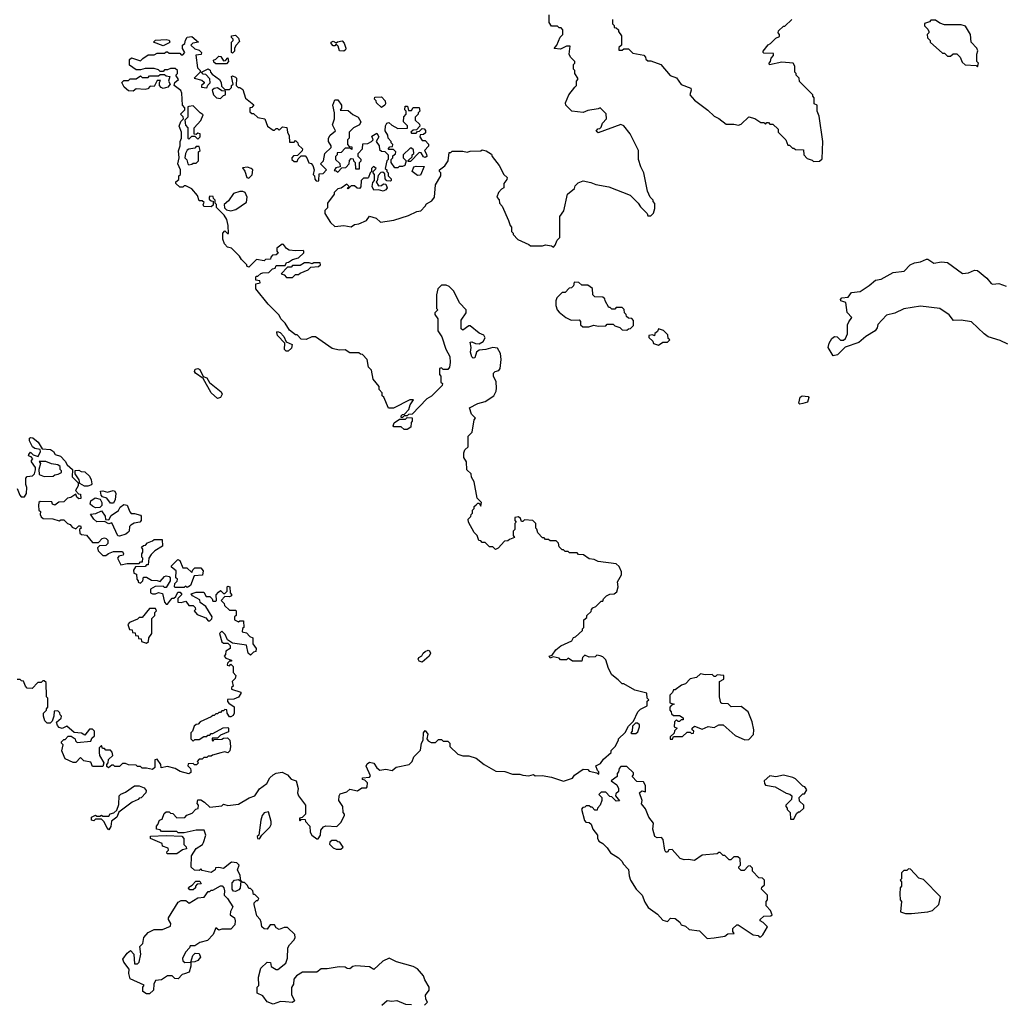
# Model space of a CAD drawing. Extents: x 2220333 to 2384341, y 721037 to 894043.
# Tile 323 of 325: x 2370462 to 2376976, y 862081 to 868623. Entities that reach past the tile are written whole.
import ezdxf

# ---------------------------------------------------------------- set-up
doc = ezdxf.new("R2010")
doc.units = 0

msp = doc.modelspace()

# ---------------------------------------------------------------- linework, layer by layer
at = {"layer": '0CON10XD'}
for points in [[(2373708.3, 867288.3), (2373720, 867255), (2373730, 867245), (2373730, 867215), (2373740, 867205), (2373740, 867195), (2373771.7, 867161.7), (2373845, 867130), (2373855, 867120), (2373935, 867120), (2373955, 867127.5), (2373995, 867120), (2374008.3, 867111.7), (2374020, 867125), (2374031.7, 867158.3), (2374050, 867175), (2374050, 867315), (2374077, 867353), (2374100, 867465), (2374148.3, 867501.7), (2374151.7, 867518.3), (2374171.7, 867538.3), (2374205, 867552.5), (2374255, 867542.5), (2374288.3, 867528.3), (2374375, 867512.5), (2374517, 867457), (2374570, 867405), (2374585, 867380), (2374630, 867335), (2374635, 867320), (2374655, 867320), (2374671.7, 867338.3), (2374681.7, 867368.3), (2374681.7, 867401.7), (2374670, 867415), (2374670, 867425), (2374650, 867445), (2374633, 867483), (2374607.5, 867605), (2374587.5, 867645), (2374572.5, 867695), (2374572.5, 867755), (2374516.7, 867865), (2374475, 867917.5), (2374455, 867926.2), (2374305, 867872.5), (2374291.7, 867881.7), (2374301.7, 867898.3), (2374315, 867900), (2374325, 867910), (2374333.3, 867936.7), (2374360, 867965), (2374358.3, 867998.3), (2374317, 868037), (2374305, 868030), (2374235, 868020), (2374205, 868007.5), (2374130, 868015), (2374090, 868055), (2374088.3, 868071.7), (2374110, 868125), (2374150, 868175), (2374160, 868185), (2374160, 868215), (2374170, 868225), (2374170, 868235), (2374150, 868265), (2374150, 868285), (2374140, 868295), (2374140, 868325), (2374150, 868335), (2374150, 868345), (2374120, 868375), (2374112.5, 868395), (2374118.3, 868448.3), (2374095, 868447.5), (2374055, 868427.5), (2374012.5, 868432.5), (2374030, 868455), (2374051.7, 868508.3), (2374070, 868525), (2374070, 868555), (2374058.3, 868568.3), (2374045, 868570), (2374035, 868580), (2373995, 868580), (2373980, 868605), (2373980, 868655)], [(2374400, 868625), (2374400, 868595), (2374410, 868585), (2374411.7, 868571.7), (2374425, 868570), (2374440, 868555), (2374440, 868545), (2374460, 868515), (2374460, 868455), (2374441.7, 868438.3), (2374441.7, 868421.7), (2374465, 868420), (2374475, 868430), (2374505, 868430), (2374535, 868400), (2374608.3, 868388.3), (2374620, 868375), (2374621.7, 868361.7), (2374635, 868350), (2374655, 868350), (2374720, 868325), (2374783.6, 868253.6), (2374825, 868237.5), (2374855, 868192.5), (2374919.3, 868169.3), (2374922.5, 868155), (2374913.6, 868123.6), (2374945, 868087.5), (2375033, 868023), (2375075, 867982.5), (2375107, 867967), (2375155, 867930), (2375205, 867930), (2375237, 867923), (2375255, 867930), (2375305, 867977.5), (2375345, 867967.5), (2375385, 867940), (2375405, 867940), (2375415, 867930), (2375425, 867940), (2375435, 867940), (2375445, 867930), (2375465, 867930), (2375500, 867895), (2375500, 867875), (2375550, 867825), (2375565, 867790), (2375575, 867790), (2375595, 867770), (2375605, 867770), (2375615, 867760), (2375668.3, 867758.3), (2375670, 867725), (2375691.7, 867701.7), (2375725, 867690), (2375735, 867680)], [(2375735, 867680), (2375775, 867682.5), (2375791.7, 867698.3), (2375796.7, 867815), (2375773, 867983), (2375760, 868015), (2375760, 868055), (2375740, 868065), (2375740, 868105), (2375730, 868115), (2375730, 868125), (2375641.7, 868211.7), (2375640, 868235), (2375620, 868255), (2375620, 868265), (2375610, 868275), (2375610, 868315), (2375600, 868335), (2375525, 868340), (2375443, 868323), (2375440, 868335), (2375450, 868345), (2375453, 868367), (2375470, 868385), (2375468.3, 868398.3), (2375405, 868400), (2375400, 868405), (2375400, 868415), (2375433.6, 868456.4), (2375450, 868465), (2375485, 868500), (2375508.3, 868511.7), (2375510, 868525), (2375500, 868535), (2375501.7, 868548.3), (2375535, 868580), (2375545, 868580), (2375590, 868625)], [(2376825, 868310), (2376830, 868335), (2376820, 868345), (2376820, 868395), (2376827, 868417), (2376820, 868435), (2376783, 868473), (2376777.5, 868525), (2376745, 868580), (2376715, 868590), (2376605, 868590), (2376575, 868600), (2376545, 868620), (2376515, 868620), (2376505, 868610), (2376471.7, 868598.3), (2376471.7, 868581.7), (2376495, 868560), (2376500, 868545), (2376500, 868535), (2376490, 868525), (2376491.7, 868501.7), (2376510, 868485), (2376510, 868475), (2376591.7, 868401.7), (2376605, 868400), (2376625, 868380), (2376645, 868380), (2376663, 868397), (2376687, 868397), (2376710, 868375), (2376721.7, 868341.7), (2376743, 868323), (2376815, 868320), (2376825, 868310)], [(2371875, 868400), (2371870, 868405), (2371870, 868475), (2371880, 868485), (2371880, 868495), (2371870, 868505), (2371870, 868515), (2371895, 868520), (2371915, 868500), (2371921.7, 868478.3), (2371900, 868455), (2371890, 868435), (2371890, 868415), (2371875, 868400)], [(2373266.7, 866516.7), (2373293.8, 866433.8), (2373320, 866385), (2373322.5, 866345), (2373317.5, 866315), (2373305, 866300), (2373275, 866300), (2373265, 866310), (2373250, 866305), (2373250, 866265), (2373260, 866255), (2373260, 866215), (2373270, 866205), (2373268.3, 866191.7), (2373198.3, 866121.7), (2373167, 866103), (2373068.3, 866001.7), (2373045, 866000), (2373035, 865990), (2373015, 865990), (2373005, 865980), (2372995, 865980), (2372995, 865990), (2373005, 866000), (2373018.3, 866001.7), (2373047.5, 866032.5), (2373056.1, 866063.9), (2373078.3, 866098.3), (2373053, 866097), (2372945, 866042.5), (2372911.7, 866041.7), (2372880, 866115), (2372870, 866125), (2372870, 866145), (2372850, 866165), (2372850, 866185), (2372810, 866235), (2372800, 866295), (2372780, 866315), (2372770, 866365), (2372738.3, 866398.3), (2372725, 866400), (2372715, 866410), (2372655, 866410), (2372625, 866430), (2372585, 866427.5), (2372538.3, 866438.3), (2372427, 866517), (2372403, 866517), (2372365, 866497.5), (2372331.2, 866501.2), (2372305, 866530), (2372295, 866530), (2372255, 866560), (2372226.4, 866606.4), (2372197.5, 866635), (2372185, 866660), (2372113.6, 866733.6), (2372030, 866835), (2372031.7, 866868.3), (2372060, 866875), (2372058.3, 866888.3), (2372031.7, 866891.7), (2372030, 866915), (2372035, 866920), (2372045, 866920), (2372063, 866937), (2372078.3, 866941.7), (2372117, 866943), (2372141.7, 866968.3), (2372158.3, 866971.7), (2372165, 866990), (2372225, 866990), (2372235, 867010), (2372248.3, 867011.7), (2372275, 867030), (2372315, 867040), (2372350, 867075), (2372350, 867085), (2372345, 867090), (2372295, 867086.7), (2372253, 867093), (2372233.6, 867103.6), (2372215, 867130), (2372205, 867132.5), (2372170, 867105), (2372170, 867085), (2372178.3, 867071.7), (2372165, 867060), (2372141.7, 867058.3), (2372130, 867045), (2372128.3, 867031.7), (2372095, 867030), (2372085, 867020), (2372035, 867030), (2371985, 866980), (2371970, 866985), (2371970, 866995), (2371935, 867030), (2371923, 867053), (2371870, 867105), (2371841.7, 867111.7), (2371823, 867133), (2371812.5, 867165), (2371812.5, 867205), (2371825, 867220), (2371841.7, 867201.7), (2371848.3, 867201.7), (2371847.5, 867255), (2371837.5, 867295), (2371820, 867325), (2371770, 867375), (2371770, 867395), (2371760, 867405), (2371760, 867425), (2371750, 867435), (2371748.3, 867448.3), (2371725, 867450), (2371720, 867445), (2371721.7, 867431.7), (2371735, 867420), (2371748.3, 867418.3), (2371748.3, 867391.7), (2371735, 867380), (2371685, 867382.5), (2371680, 867395), (2371688.3, 867408.3), (2371675, 867420), (2371655, 867420), (2371642.5, 867455), (2371605, 867500), (2371565, 867520), (2371555, 867520), (2371545, 867510), (2371525, 867510), (2371500, 867535), (2371500, 867545), (2371518.3, 867561.7), (2371520, 867585), (2371530, 867595), (2371530, 867625), (2371512.5, 867665), (2371522.5, 867705), (2371517, 867753), (2371527.5, 867785), (2371527.5, 867815), (2371537.5, 867835), (2371537.5, 867875), (2371522.5, 867915), (2371533, 867947), (2371550, 867965), (2371548.3, 867978.3), (2371530, 867995), (2371560, 868025), (2371558.3, 868038.3), (2371542.5, 868055), (2371540, 868135), (2371533.6, 868153.6), (2371487.5, 868185), (2371493.3, 868206.7), (2371517.5, 868225), (2371500, 868255), (2371510, 868265), (2371510, 868285), (2371495, 868300), (2371465, 868300), (2371445, 868290), (2371425, 868290), (2371415, 868280), (2371395, 868280), (2371385, 868290), (2371355, 868300), (2371295, 868300), (2371265, 868290), (2371235, 868290), (2371191.7, 868321.7), (2371191.7, 868358.3), (2371205, 868370), (2371265, 868350), (2371280, 868365), (2371315, 868390), (2371355, 868390), (2371375, 868400), (2371425, 868400), (2371435, 868410), (2371445, 868410), (2371455, 868400), (2371525, 868400), (2371535, 868390), (2371545, 868390), (2371560, 868405), (2371543, 868433), (2371542.5, 868455), (2371560, 868465), (2371563, 868487), (2371573.6, 868506.4), (2371605, 868512.5), (2371650, 868475), (2371613, 868467), (2371600, 868455), (2371625, 868430), (2371655, 868420), (2371670, 868405), (2371667, 868393), (2371633, 868387), (2371643.6, 868303.6), (2371660, 868285), (2371660, 868275), (2371620, 868235), (2371671.7, 868221.7), (2371688.3, 868208.3), (2371688.3, 868201.7), (2371670, 868185), (2371670, 868175), (2371705, 868170), (2371711.7, 868188.3), (2371727, 868203), (2371725, 868230), (2371698.3, 868258.3), (2371681.7, 868261.7), (2371670, 868275), (2371713, 868297), (2371728.3, 868288.3), (2371730, 868275), (2371741.7, 868261.7), (2371790, 868225), (2371800, 868205), (2371801.7, 868181.7), (2371825, 868160), (2371855, 868160), (2371868.3, 868171.7), (2371870, 868185), (2371880, 868195), (2371870, 868245), (2371875, 868250), (2371895, 868242.5), (2371902.5, 868235), (2371900, 868185), (2371913, 868173), (2371925, 868172.5), (2371945, 868160), (2371961.7, 868101.7), (2372017, 868057), (2372005, 868040), (2371991.7, 868038.3), (2371991.7, 868011.7), (2372005, 868000), (2372015, 868000), (2372045, 867972.5), (2372090, 867965), (2372107.5, 867915), (2372145, 867890), (2372155, 867890), (2372165, 867900), (2372175, 867900), (2372185, 867890), (2372208.3, 867911.7), (2372236.4, 867906.4), (2372240, 867875), (2372251.7, 867851.7), (2372255, 867810), (2372285, 867810), (2372295, 867820), (2372310, 867805), (2372311.7, 867791.7), (2372340, 867765), (2372338.3, 867751.7), (2372308.3, 867721.7), (2372281.7, 867718.3), (2372270, 867705), (2372270, 867695), (2372285, 867680), (2372305, 867680), (2372311.7, 867698.3), (2372331.7, 867718.3), (2372358.3, 867718.3), (2372370, 867705), (2372381.7, 867671.7), (2372398.3, 867668.3), (2372410, 867655), (2372417.5, 867625), (2372412.5, 867595), (2372420, 867585), (2372423, 867563), (2372431.7, 867551.7), (2372445, 867550), (2372450, 867555), (2372451.7, 867598.3), (2372478.3, 867601.7), (2372500, 867625), (2372460, 867665), (2372480, 867685), (2372490, 867735), (2372530, 867775), (2372530, 867785), (2372513, 867813), (2372512.5, 867835), (2372523.6, 867856.4), (2372560, 867885), (2372540, 867925), (2372552.5, 867965), (2372552.5, 868005), (2372542.5, 868055), (2372555, 868090), (2372575, 868090), (2372600, 868055), (2372600, 868035), (2372591.7, 868021.7), (2372645, 868020), (2372675, 867992.5), (2372710, 867975), (2372727.5, 867945), (2372720, 867925), (2372680, 867905), (2372650, 867875), (2372650, 867835), (2372640, 867825), (2372640, 867795), (2372651.7, 867781.7), (2372668.3, 867778.3), (2372668.3, 867761.7), (2372655, 867770), (2372625, 867770), (2372598.3, 867741.7), (2372571.7, 867738.3), (2372570, 867725), (2372560, 867715), (2372560, 867695), (2372588.3, 867668.3), (2372590, 867645), (2372561.7, 867638.3), (2372551.7, 867621.7), (2372565, 867620), (2372575, 867610), (2372601.7, 867638.3), (2372628.3, 867641.7), (2372650, 867665), (2372652.5, 867687.5), (2372665, 867700), (2372678.3, 867698.3), (2372680, 867685), (2372690, 867675), (2372691.7, 867631.7), (2372718.3, 867631.7), (2372720, 867675), (2372730, 867685), (2372730, 867695), (2372710, 867715), (2372710, 867735), (2372740, 867765), (2372741.7, 867798.3), (2372775, 867800), (2372800, 867815), (2372810, 867825), (2372801.7, 867848.3), (2372835, 867870), (2372847.5, 867845), (2372830, 867815), (2372850, 867785), (2372851.7, 867761.7), (2372865, 867750), (2372888.3, 867748.3), (2372910, 867725), (2372910, 867695), (2372900, 867685), (2372890, 867635), (2372900, 867625), (2372900, 867615), (2372910, 867605), (2372910, 867585), (2372930, 867565), (2372930, 867555), (2372925, 867550), (2372901.7, 867551.7), (2372890, 867565), (2372888.3, 867598.3), (2372875, 867610), (2372861.7, 867608.3), (2372842.5, 867587.5), (2372837, 867553), (2372830, 867545), (2372845, 867520), (2372865, 867522.5), (2372878.3, 867531.7), (2372895, 867530), (2372902.5, 867505), (2372895, 867492.5), (2372876.4, 867483.6), (2372845, 867492.5), (2372815, 867490), (2372802.5, 867515), (2372808.3, 867541.7), (2372820, 867555), (2372820, 867595), (2372810, 867605), (2372810, 867615), (2372830, 867635), (2372811.7, 867648.3), (2372800, 867635), (2372800, 867615), (2372790, 867605), (2372780, 867575), (2372775, 867570), (2372745, 867570), (2372730, 867555), (2372727.5, 867512.5), (2372718.3, 867501.7), (2372703, 867503), (2372685, 867520), (2372665, 867520), (2372645, 867500), (2372640, 867505), (2372650, 867515), (2372635, 867530), (2372597, 867503), (2372575, 867500), (2372550, 867475), (2372550, 867465), (2372507.5, 867405), (2372506.4, 867373.6), (2372490, 867355), (2372490, 867335), (2372527.5, 867275), (2372555, 867250), (2372615, 867256.2), (2372665, 867247.5), (2372685, 867262.5), (2372715, 867267.5), (2372765, 867290), (2372785, 867317.5), (2372830, 867305), (2372858.3, 867278.3), (2372948.3, 867291.7), (2373045, 867321.2), (2373101.2, 867348.8), (2373125.9, 867354.1), (2373156.4, 867383.6), (2373165, 867400), (2373199.3, 867420.7), (2373217, 867443), (2373223, 867527), (2373260, 867585), (2373260, 867605), (2373250, 867615), (2373250, 867625), (2373285, 867652.5), (2373307.5, 867685), (2373315, 867740), (2373325, 867740), (2373335, 867750), (2373405, 867750), (2373435, 867742.5), (2373455, 867750), (2373525, 867752.5), (2373535, 867757.5), (2373561.7, 867751.7), (2373595, 867730), (2373600, 867715), (2373647.5, 867655), (2373677.5, 867595), (2373700, 867575), (2373698.3, 867561.7), (2373677.5, 867535), (2373677.5, 867505), (2373661.7, 867498.3), (2373642.5, 867475), (2373632.5, 867445), (2373647, 867427), (2373650, 867405), (2373667.5, 867385), (2373708.3, 867288.3)], [(2371415, 868450), (2371350, 868475), (2371365, 868486.7), (2371435, 868492.5), (2371455, 868487.5), (2371460, 868475), (2371455, 868470), (2371415, 868450)], [(2372615, 868413.3), (2372587, 868417), (2372578.3, 868448.3), (2372565, 868460), (2372555, 868450), (2372545, 868450), (2372530, 868465), (2372530, 868475), (2372545, 868480), (2372565, 868470), (2372573, 868477), (2372605, 868482.5), (2372617, 868467), (2372627.5, 868435), (2372627, 868423), (2372615, 868413.3)], [(2371835, 868330), (2371765, 868330), (2371751.7, 868341.7), (2371750, 868355), (2371765, 868360), (2371785, 868380), (2371798.3, 868378.3), (2371815, 868350), (2371828.3, 868351.7), (2371845, 868370), (2371850, 868345), (2371835, 868330)], [(2371215, 868147.5), (2371185, 868151.2), (2371156.7, 868175), (2371140, 868205), (2371155, 868220), (2371185, 868220), (2371195, 868230), (2371235, 868230), (2371265, 868250), (2371275, 868240), (2371315, 868240), (2371325, 868250), (2371385, 868250), (2371395, 868260), (2371425, 868260), (2371435, 868250), (2371460, 868245), (2371450, 868215), (2371462.5, 868195), (2371445.9, 868174.1), (2371415, 868166.7), (2371401.7, 868171.7), (2371390, 868185), (2371390, 868205), (2371398.3, 868218.3), (2371375, 868220), (2371355, 868180), (2371328.3, 868181.7), (2371312.5, 868165), (2371295, 868158.8), (2371235, 868163.3), (2371215, 868147.5)], [(2371795, 868100), (2371815, 868120), (2371830, 868125), (2371828.3, 868148.3), (2371805, 868150), (2371775, 868170), (2371753, 868167), (2371740, 868155), (2371750, 868125), (2371770, 868105), (2371795, 868100)], [(2372865, 868040), (2372831.7, 868071.7), (2372830, 868085), (2372820, 868095), (2372821.7, 868108.3), (2372865, 868110), (2372890, 868085), (2372892.5, 868065), (2372887.5, 868055), (2372865, 868040)], [(2371645, 867830), (2371660, 867845), (2371660, 867865), (2371645, 867870), (2371635, 867860), (2371621.7, 867861.7), (2371620, 867905), (2371666.1, 867953.9), (2371681.7, 867991.7), (2371660, 868005), (2371615, 868050), (2371585, 868047.5), (2371580, 868045), (2371580, 867975), (2371560, 867955), (2371563, 867923), (2371580, 867905), (2371580, 867835), (2371585, 867830), (2371605, 867850), (2371625, 867850), (2371645, 867830)], [(2372975, 867640), (2372955, 867640), (2372930, 867675), (2372930, 867695), (2372940, 867705), (2372941.7, 867718.3), (2372958.3, 867731.7), (2372960, 867745), (2372945, 867760), (2372915, 867760), (2372910, 867765), (2372921.7, 867778.3), (2372938.3, 867781.7), (2372940, 867795), (2372930, 867805), (2372930, 867815), (2372910, 867835), (2372907, 867857), (2372890, 867885), (2372893, 867917), (2372900, 867935), (2372915, 867940), (2372933, 867923), (2372975, 867900), (2373038.3, 867901.7), (2373038.3, 867918.3), (2373012.5, 867945), (2373013, 867977), (2373030, 867995), (2373030, 868015), (2373020, 868025), (2373021.7, 868048.3), (2373038.3, 868048.3), (2373045, 868020), (2373065, 868020), (2373075, 868040), (2373115, 868040), (2373120, 868015), (2373110, 868005), (2373110, 867995), (2373090, 867975), (2373090, 867955), (2373118.3, 867928.3), (2373120, 867915), (2373098.3, 867891.7), (2373075, 867890), (2373060, 867875), (2373065, 867870), (2373095, 867870), (2373105, 867880), (2373118.3, 867881.7), (2373135, 867900), (2373148.3, 867898.3), (2373157, 867887), (2373158.3, 867871.7), (2373145, 867860), (2373121.7, 867858.3), (2373120, 867845), (2373135, 867820), (2373155, 867820), (2373177, 867797), (2373177, 867783), (2373150, 867755), (2373165, 867730), (2373166.7, 867713.3), (2373155, 867707.5), (2373145, 867712.5), (2373128.3, 867738.3), (2373115, 867740), (2373058.3, 867681.7), (2373041.7, 867681.7), (2373041.7, 867688.3), (2373068.3, 867711.7), (2373070, 867725), (2373080, 867735), (2373078.3, 867758.3), (2373065, 867770), (2373055, 867770), (2373010, 867725), (2373010, 867705), (2373030, 867685), (2373020, 867655), (2373005, 867647.5), (2372983, 867647), (2372975, 867640)], [(2371585, 867660), (2371605, 867662.5), (2371615, 867670), (2371635, 867670), (2371650, 867685), (2371650, 867745), (2371660, 867755), (2371655, 867780), (2371635, 867780), (2371625, 867770), (2371585, 867762.5), (2371573.6, 867756.4), (2371562.5, 867735), (2371560, 867705), (2371571.7, 867691.7), (2371580, 867665), (2371585, 867660)], [(2371985, 867570), (2372007, 867593), (2372010, 867625), (2372000, 867635), (2371975, 867642.5), (2371941.7, 867638.3), (2371957, 867617), (2371970, 867575), (2371985, 867570)], [(2373105, 867587.5), (2373070, 867615), (2373080, 867645), (2373095, 867650), (2373148.3, 867648.3), (2373125, 867590), (2373105, 867587.5)], [(2371865, 867352.5), (2371897, 867363), (2371968.3, 867411.7), (2371973.3, 867445), (2371960, 867475), (2371945, 867482.5), (2371925, 867482.5), (2371881.7, 867468.3), (2371849.5, 867420.5), (2371820, 867395), (2371823, 867373), (2371835, 867360), (2371865, 867352.5)], [(2377025, 866466.2), (2376975, 866491.5), (2376895, 866515.8), (2376868, 866535), (2376785, 866616), (2376715, 866627.1), (2376664.2, 866624.2), (2376635, 866663.3), (2376575, 866703.5), (2376445, 866719.4), (2376335, 866702.5), (2376275, 866672.2), (2376219.1, 866660.9), (2376161.4, 866598.6), (2376157.1, 866575), (2376144, 866555), (2376081.5, 866518.5), (2376035, 866478), (2375945, 866446.7), (2375895, 866396.2), (2375865, 866390), (2375832.5, 866445), (2375840, 866475), (2375856.7, 866505), (2375875, 866518.8), (2375892.5, 866515), (2375915, 866493.3), (2375935, 866493.3), (2375947.5, 866505), (2375960, 866535), (2375960, 866595), (2375970, 866615), (2375990, 866645), (2375958.3, 866678.3), (2375950, 866745), (2375917.5, 866755), (2375913.3, 866765), (2375922.5, 866775), (2375965, 866780), (2375988.3, 866811.7), (2376045, 866817.5), (2376103.6, 866856.4), (2376146.4, 866893.6), (2376185, 866900), (2376265, 866943.8), (2376337.7, 866952.3), (2376377.5, 866995), (2376405, 867007.5), (2376446.4, 867013.6), (2376485, 867032.5), (2376495, 867032.5), (2376535, 867006.2), (2376585, 867013.3), (2376625, 867010), (2376725, 866937.5), (2376765, 866940.8), (2376805, 866959.2), (2376825, 866957.5), (2376886.6, 866906.6), (2376915, 866871.2), (2376925, 866866.7), (2376965, 866870.8), (2377015, 866853.1)], [(2372275, 866910), (2372295, 866930), (2372315, 866930), (2372325, 866940), (2372378.3, 866961.7), (2372395, 866980), (2372447, 866983), (2372460, 866995), (2372458.3, 867008.3), (2372415, 867007.5), (2372405, 867000), (2372385, 867007.5), (2372355, 867007.5), (2372325, 866990), (2372275, 866990), (2372265, 866980), (2372241.7, 866978.3), (2372200, 866935), (2372218.3, 866928.3), (2372235, 866910), (2372275, 866910)], [(2373150, 862075), (2373170, 862095), (2373160, 862115), (2373158.3, 862141.7), (2373182.5, 862175), (2373182.5, 862195), (2373153.3, 862243.3), (2373145, 862270), (2373105, 862317.5), (2373075, 862332.5), (2372965, 862362.5), (2372917, 862387), (2372875, 862366.7), (2372815, 862312.5), (2372785, 862330), (2372695, 862336.7), (2372675, 862332.5), (2372655, 862317.5), (2372638.3, 862318.3), (2372625, 862327.5), (2372585, 862330), (2372505, 862317.5), (2372465, 862317.5), (2372435, 862293.8), (2372340, 862295), (2372300.7, 862269.3), (2372283, 862247), (2372280, 862215), (2372268.3, 862191.7), (2372267.5, 862145), (2372287, 862103), (2372275, 862092.5), (2372228.3, 862098.3), (2372195, 862100), (2372145, 862082.5), (2372105, 862097.5), (2372076.4, 862136.4), (2372040, 862155), (2372040, 862195), (2372050, 862205), (2372048.3, 862261.7), (2372065, 862320), (2372105, 862360), (2372128.3, 862358.3), (2372131.7, 862331.7), (2372165, 862312.5), (2372177, 862313), (2372230, 862355), (2372241.7, 862388.3), (2372242.5, 862455), (2372253.6, 862476.4), (2372285, 862510), (2372292.5, 862525), (2372290, 862545), (2372241.7, 862591.7), (2372218.3, 862591.7), (2372185, 862577.5), (2372165, 862590), (2372155, 862610), (2372125, 862610), (2372105, 862580), (2372085, 862582.5), (2372070, 862595), (2372067, 862627), (2372060, 862645), (2372038.3, 862668.3), (2372020, 862745), (2372020, 862755), (2372035, 862770), (2372045, 862770), (2372050, 862785), (2372025, 862810), (2372015, 862810), (2372010, 862835), (2371995, 862850), (2371985, 862850), (2371975, 862870), (2371955, 862890), (2371945, 862890), (2371935, 862900), (2371930, 862900), (2371927, 862853), (2371918.3, 862841.7), (2371895, 862830), (2371883, 862833), (2371872.5, 862845), (2371873, 862887), (2371890, 862905), (2371915, 862910), (2371930, 862900), (2371927, 862937), (2371910, 862975), (2371920, 863005), (2371905, 863020), (2371870, 863025), (2371815, 862982.5), (2371785, 862990), (2371763, 862987), (2371760, 862975), (2371735, 862957.5), (2371675, 862970), (2371665, 862980), (2371655, 862970), (2371623, 862973), (2371601.7, 862991.7), (2371603, 863067), (2371633.6, 863116.4), (2371676.4, 863143.6), (2371682.5, 863155), (2371697.5, 863205), (2371688.3, 863238.3), (2371635, 863237.5), (2371555, 863220), (2371515, 863220), (2371505, 863230), (2371405, 863230), (2371395, 863240), (2371370, 863245), (2371370, 863265), (2371380, 863275), (2371390, 863305), (2371408.3, 863311.7), (2371421.7, 863348.3), (2371435, 863360), (2371455, 863360), (2371465, 863350), (2371478.3, 863348.3), (2371505, 863320), (2371558.3, 863321.7), (2371571.7, 863338.3), (2371608.3, 863351.7), (2371631.7, 863378.3), (2371648.3, 863381.7), (2371650, 863405), (2371640, 863415), (2371645, 863440), (2371665, 863440), (2371690, 863425), (2371725, 863390), (2371805, 863400), (2371815, 863410), (2371845, 863402.5), (2371915, 863410), (2371986.4, 863453.6), (2372023.9, 863466.1), (2372055, 863512.5), (2372103, 863547), (2372123.8, 863585), (2372145, 863606.2), (2372165, 863617.5), (2372205, 863622.5), (2372240, 863605), (2372265, 863577.5), (2372297.5, 863565), (2372312.5, 863515), (2372307.5, 863485), (2372313.3, 863465), (2372360, 863405), (2372360, 863345), (2372338.3, 863321.7), (2372321.7, 863318.3), (2372320, 863305), (2372325, 863300), (2372335, 863310), (2372358.3, 863308.3), (2372360, 863295), (2372390, 863265), (2372392.5, 863225), (2372402.5, 863205), (2372435, 863180), (2372445, 863180), (2372460, 863205), (2372463, 863237), (2372480.7, 863259.3), (2372495, 863266.7), (2372568.3, 863261.7), (2372595, 863290), (2372620, 863335), (2372620, 863345), (2372610, 863355), (2372607.5, 863395), (2372582.5, 863435), (2372583.3, 863465), (2372590.7, 863479.3), (2372635, 863492.5), (2372655, 863510), (2372705, 863500), (2372735, 863520), (2372765, 863520), (2372770, 863525), (2372771.7, 863551.7), (2372755, 863570), (2372740, 863575), (2372740, 863585), (2372785, 863590), (2372791.7, 863598.3), (2372763.9, 863663.9), (2372770.5, 863679.5), (2372785, 863688.8), (2372813.6, 863683.6), (2372835, 863652.5), (2372855, 863637.5), (2372895, 863642.5), (2372936.4, 863633.6), (2372963.8, 863656.2), (2373050, 863675), (2373070, 863695), (2373080, 863725), (2373125, 863770), (2373130, 863815), (2373141.2, 863835), (2373144, 863885), (2373155, 863900), (2373173.3, 863875), (2373167.5, 863845), (2373175, 863832.5), (2373195, 863820), (2373225, 863820), (2373245, 863840), (2373265, 863840), (2373275, 863830), (2373305, 863830), (2373320, 863815), (2373320, 863795), (2373373, 863743), (2373405, 863732.5), (2373445, 863732.5), (2373495, 863716.7), (2373547.5, 863675), (2373625, 863630), (2373685, 863627.5), (2373735, 863610), (2373785, 863610), (2373805, 863602.5), (2373845, 863600), (2373875, 863607.5), (2373885, 863600), (2373931.7, 863601.7), (2373995, 863590), (2374075, 863563.3), (2374135, 863582.5), (2374147, 863603), (2374205, 863642.5), (2374235, 863640), (2374245, 863630), (2374295, 863620), (2374310, 863610), (2374310, 863625), (2374300, 863635), (2374290, 863665), (2374319.3, 863680.7), (2374340.7, 863709.3), (2374390, 863755), (2374391.7, 863768.3), (2374417, 863793), (2374440, 863835), (2374440, 863845), (2374483, 863887), (2374505, 863930), (2374538.3, 863961.7), (2374567.5, 864025), (2374585, 864042.5), (2374630, 864065), (2374630, 864095), (2374640, 864105), (2374630, 864115), (2374628.3, 864148.3), (2374548.3, 864168.3), (2374475, 864210), (2374465, 864210), (2374437, 864237), (2374395, 864270), (2374373, 864313), (2374355, 864370), (2374335, 864390), (2374317, 864397), (2374295, 864400), (2374285, 864390), (2374245, 864387.5), (2374215, 864400), (2374200, 864385), (2374195, 864360), (2374135, 864360), (2374105, 864380), (2374095, 864370), (2374055, 864370), (2374045, 864380), (2374005, 864390), (2373985, 864380), (2373980, 864395), (2373998.3, 864401.7), (2374023.6, 864436.4), (2374056.4, 864463.6), (2374130, 864495), (2374141.7, 864518.3), (2374155, 864522.5), (2374200, 864565), (2374200, 864575), (2374210, 864585), (2374210, 864635), (2374228.3, 864651.7), (2374230, 864665), (2374258.3, 864691.7), (2374260, 864705), (2374270, 864715), (2374290, 864725), (2374325, 864760), (2374335, 864760), (2374340, 864775), (2374360, 864795), (2374383, 864807), (2374411.7, 864808.3), (2374428.3, 864821.7), (2374437.5, 864855), (2374433, 864887), (2374460, 864935), (2374460, 864955), (2374445, 864990), (2374425, 865007.5), (2374305, 865022.5), (2374277, 865037), (2374245, 865040), (2374206.7, 865066.7), (2374175, 865070), (2374165, 865080), (2374115, 865080), (2374105, 865090), (2374085, 865090), (2374075, 865100), (2374065, 865100), (2374045, 865120), (2374040, 865145), (2374025, 865160), (2373985, 865160), (2373975, 865170), (2373955, 865170), (2373945, 865180), (2373935, 865180), (2373903, 865213), (2373897.5, 865237.5), (2373890, 865245), (2373890, 865275), (2373870, 865295), (2373815, 865300), (2373805, 865290), (2373795, 865290), (2373788.3, 865308.3), (2373775, 865320), (2373750, 865315), (2373750, 865295), (2373760, 865285), (2373750, 865275), (2373750, 865235), (2373740, 865225), (2373740, 865195), (2373748.3, 865181.7), (2373715, 865170), (2373705, 865160), (2373681.7, 865158.3), (2373639.3, 865110.7), (2373623, 865103), (2373605, 865120), (2373581.7, 865121.7), (2373555, 865150), (2373535, 865150), (2373525, 865160), (2373511.7, 865161.7), (2373500, 865195), (2373480, 865215), (2373442.5, 865285), (2373440, 865305), (2373458.3, 865321.7), (2373460, 865335), (2373470, 865345), (2373470, 865365), (2373480, 865375), (2373481.7, 865388.3), (2373495, 865400), (2373505, 865410), (2373515, 865410), (2373525, 865390), (2373530, 865415), (2373500, 865445), (2373481.7, 865551.7), (2373463, 865583), (2373460, 865605), (2373433, 865633), (2373430, 865685), (2373412.5, 865715), (2373412.5, 865745), (2373420, 865765), (2373440, 865785), (2373440, 865855), (2373467, 865883), (2373480, 865965), (2373490, 865975), (2373463, 866003), (2373450, 866045), (2373505, 866072.5), (2373553.6, 866086.4), (2373612.5, 866125), (2373627.5, 866155), (2373630, 866175), (2373626.4, 866216.4), (2373610, 866255), (2373610, 866275), (2373620, 866285), (2373645, 866293.3), (2373653.3, 866305), (2373661.2, 866365), (2373656.2, 866405), (2373635, 866440), (2373605, 866445.8), (2373558.7, 866431.3), (2373513.4, 866426.6), (2373496.9, 866413.1), (2373485, 866377.5), (2373475, 866373.3), (2373465, 866382.5), (2373456.2, 866415), (2373462, 866445), (2373455, 866480), (2373465, 866482.5), (2373490.8, 866470.8), (2373515, 866470), (2373540, 866485), (2373555, 866510), (2373546.1, 866526.1), (2373515, 866540), (2373455, 866590), (2373445, 866590), (2373405, 866560), (2373395, 866570), (2373393.6, 866626.4), (2373427.5, 866675), (2373427.5, 866695), (2373383, 866743), (2373345, 866820), (2373315, 866850), (2373295, 866860), (2373265, 866860), (2373240, 866835), (2373230, 866795), (2373230, 866705), (2373240, 866695), (2373220, 866675), (2373220, 866665), (2373240, 866635), (2373240, 866555), (2373266.7, 866516.7)], [(2374495, 866560), (2374505, 866570), (2374518.3, 866571.7), (2374538.3, 866591.7), (2374540, 866625), (2374528.3, 866638.3), (2374505, 866640), (2374491.7, 866651.7), (2374490, 866665), (2374480, 866675), (2374478.3, 866698.3), (2374465, 866710), (2374425, 866710), (2374415, 866700), (2374395, 866700), (2374385, 866710), (2374375, 866710), (2374350, 866755), (2374348.3, 866768.3), (2374335, 866780), (2374281.7, 866781.7), (2374270, 866795), (2374267, 866837), (2374235, 866860), (2374195, 866860), (2374177, 866877), (2374145, 866880), (2374140, 866855), (2374128.3, 866841.7), (2374111.7, 866838.3), (2374085, 866810), (2374065, 866810), (2374030, 866775), (2374022.5, 866755), (2374022.5, 866725), (2374032.5, 866695), (2374045, 866680), (2374090, 866645), (2374125, 866626.7), (2374178.3, 866628.3), (2374187, 866617), (2374187.5, 866595), (2374203, 866583), (2374243, 866583), (2374275, 866592.5), (2374305, 866587.5), (2374355, 866590), (2374365, 866600), (2374405, 866600), (2374415, 866590), (2374448.3, 866578.3), (2374463, 866563), (2374495, 866560)], [(2374705, 866460), (2374735, 866480), (2374765, 866480), (2374780, 866495), (2374770, 866505), (2374768.3, 866528.3), (2374738.3, 866558.3), (2374705, 866570), (2374698.3, 866551.7), (2374681.7, 866538.3), (2374678.3, 866521.7), (2374665, 866530), (2374640, 866525), (2374641.7, 866511.7), (2374668.3, 866488.3), (2374671.7, 866471.7), (2374705, 866460)], [(2372245, 866420), (2372231.4, 866421.4), (2372221.7, 866431.7), (2372222.5, 866475), (2372174.3, 866524.3), (2372170, 866545), (2372175, 866552.5), (2372192.5, 866545), (2372217.7, 866517.7), (2372233, 866483), (2372272.5, 866465), (2372268.3, 866441.7), (2372245, 866420)], [(2371775, 866106.7), (2371734.1, 866144.1), (2371680, 866240), (2371630, 866275), (2371624, 866285), (2371628.3, 866301.7), (2371645, 866305.8), (2371657.9, 866297.9), (2371681.7, 866251.7), (2371705, 866242.5), (2371723.3, 866213.3), (2371799.5, 866149.5), (2371806.7, 866135), (2371795, 866113.3), (2371775, 866106.7)], [(2375645, 866067.5), (2375637.5, 866075), (2375646, 866115), (2375660, 866125), (2375699.7, 866119.7), (2375703.6, 866113.6), (2375695, 866082.5), (2375665, 866072.5), (2375645, 866067.5)], [(2373035, 865900), (2373015, 865900), (2372995, 865917.5), (2372947.5, 865917.5), (2372942.5, 865925), (2372950, 865945), (2372985, 865970), (2373025, 865970), (2373035, 865980), (2373068.3, 865978.3), (2373070, 865955), (2373063, 865947), (2373060, 865915), (2373035, 865900)], [(2370445, 865507.5), (2370463, 865463), (2370473, 865453), (2370495, 865452.5), (2370507.5, 865475), (2370510, 865515), (2370502.5, 865535), (2370503, 865577), (2370512.5, 865587.5), (2370548.3, 865591.7), (2370560, 865605), (2370567.5, 865632.5), (2370567, 865647), (2370540, 865685), (2370540, 865695), (2370550, 865705), (2370538.3, 865718.3), (2370520, 865725), (2370522.5, 865735), (2370535, 865750), (2370551.7, 865731.7), (2370585, 865720), (2370600, 865755), (2370598.3, 865768.3), (2370563, 865773), (2370547.5, 865785), (2370527.5, 865825), (2370528.3, 865841.7), (2370535, 865847.5), (2370550, 865845), (2370585.9, 865815.9), (2370612.5, 865772.5), (2370667.3, 865767.3), (2370686.7, 865755), (2370697.5, 865735), (2370733, 865723), (2370765, 865690), (2370777.5, 865665), (2370812.5, 865635), (2370810, 865585), (2370850, 865545), (2370850, 865525), (2370832.5, 865495), (2370851.7, 865471.7), (2370865, 865470), (2370868.3, 865441.7), (2370855, 865440), (2370841.7, 865451.7), (2370835, 865470), (2370801.7, 865448.3), (2370780, 865445), (2370755, 865420), (2370722.5, 865417.5), (2370695, 865397.5), (2370680, 865405), (2370675, 865420), (2370598.3, 865421.7), (2370590, 865415), (2370587.5, 865395), (2370590, 865365), (2370600, 865355), (2370597.5, 865335), (2370605, 865320), (2370618.3, 865308.3), (2370683, 865307), (2370725, 865292.5), (2370735, 865300), (2370755, 865300), (2370780, 865275), (2370798.3, 865268.3), (2370810.7, 865250.7), (2370835, 865240), (2370855, 865260), (2370865, 865260), (2370870, 865245), (2370860, 865235), (2370861.7, 865211.7), (2370873, 865203), (2370905, 865197.5), (2370945, 865150), (2370985, 865150), (2371010, 865175), (2371025, 865180), (2371036.1, 865176.1), (2371047.5, 865165), (2371048.3, 865141.7), (2371035, 865130), (2370991.7, 865128.3), (2370980, 865115), (2370983, 865093), (2371015, 865062.5), (2371035, 865062.5), (2371053, 865077), (2371085, 865090), (2371145, 865090), (2371152.5, 865075), (2371150, 865065), (2371121.7, 865058.3), (2371112.5, 865045), (2371135, 865000), (2371175, 865010), (2371255, 865010), (2371265, 865020), (2371278.3, 865021.7), (2371280, 865045), (2371273, 865053), (2371272.5, 865075), (2371280, 865085), (2371280, 865105), (2371271.7, 865118.3), (2371285, 865130), (2371298.3, 865131.7), (2371311.7, 865148.3), (2371345, 865160), (2371355, 865170), (2371408.3, 865168.3), (2371410, 865125), (2371360, 865095), (2371335, 865070), (2371320, 865045), (2371315, 865000), (2371305, 865000), (2371295, 864990), (2371231.7, 864988.3), (2371217.5, 864965), (2371220, 864945), (2371238.3, 864938.3), (2371240, 864905), (2371250, 864895), (2371250, 864885), (2371265, 864880), (2371280, 864895), (2371285, 864920), (2371305, 864920), (2371338.3, 864898.3), (2371375, 864897.5), (2371395, 864890), (2371425, 864922.5), (2371435, 864927.5), (2371455, 864922.5), (2371462.5, 864915), (2371462.5, 864895), (2371435, 864850), (2371425, 864850), (2371415, 864860), (2371363, 864857), (2371331.7, 864838.3), (2371330, 864815), (2371345, 864807.5), (2371365, 864807.5), (2371385, 864817.5), (2371410, 864810), (2371423, 864753), (2371435, 864740), (2371445, 864740), (2371463.3, 864766.7), (2371475, 864780), (2371485, 864780), (2371498.3, 864791.7), (2371511.7, 864818.3), (2371528.3, 864818.3), (2371540, 864805), (2371511.7, 864778.3), (2371513.6, 864753.6), (2371535, 864750), (2371565, 864760), (2371585, 864730), (2371615, 864730), (2371628.3, 864718.3), (2371630, 864705), (2371620, 864695), (2371641.7, 864671.7), (2371698.3, 864648.3), (2371715, 864630), (2371725, 864630), (2371738.3, 864641.7), (2371740, 864655), (2371697.5, 864725), (2371661.7, 864751.7), (2371658.3, 864768.3), (2371610, 864795), (2371601.7, 864808.3), (2371635, 864820), (2371685, 864820), (2371701.7, 864791.7), (2371725, 864790), (2371740, 864775), (2371745, 864760), (2371765, 864760), (2371770, 864765), (2371768.3, 864801.7), (2371781.7, 864818.3), (2371795, 864830), (2371815, 864810), (2371825, 864810), (2371840, 864825), (2371840, 864855), (2371845, 864860), (2371857.5, 864855), (2371860, 864815), (2371870, 864805), (2371870, 864795), (2371855, 864787.5), (2371825, 864790), (2371800, 864765), (2371820, 864745), (2371821.7, 864731.7), (2371855, 864700), (2371895, 864700), (2371900, 864695), (2371900, 864665), (2371890, 864655), (2371890, 864635), (2371915, 864622.5), (2371925, 864630), (2371948.3, 864628.3), (2371950, 864585), (2371943, 864577), (2371940, 864555), (2371968.3, 864548.3), (2371990, 864525), (2372010, 864515), (2372010, 864475), (2372032.5, 864445), (2372030, 864425), (2372015, 864420), (2371995, 864400), (2371980, 864415), (2371968.3, 864468.3), (2371875, 864480), (2371841.7, 864501.7), (2371827, 864537), (2371805, 864560), (2371790, 864545), (2371805, 864490), (2371815, 864480), (2371845, 864480), (2371860, 864465), (2371860, 864445), (2371831.7, 864428.3), (2371830, 864405), (2371820, 864395), (2371831.7, 864381.7), (2371868.3, 864368.3), (2371868.3, 864361.7), (2371855, 864360), (2371841.7, 864348.3), (2371840, 864335), (2371855, 864330), (2371865, 864340), (2371880, 864325), (2371880, 864285), (2371897.5, 864265), (2371892.5, 864245), (2371872.5, 864225), (2371880, 864195), (2371870, 864185), (2371870, 864175), (2371930, 864155), (2371930, 864145), (2371915, 864122.5), (2371885, 864107.5), (2371843, 864107), (2371843, 864093), (2371851.7, 864081.7), (2371887, 864057), (2371887.5, 864015), (2371879.3, 864000.7), (2371865, 863990), (2371855, 863990), (2371840, 864015), (2371838.3, 864038.3), (2371825, 864040), (2371815, 864030), (2371805, 864030), (2371795, 864020), (2371785, 864020), (2371775, 864010), (2371765, 864010), (2371755, 864000), (2371745, 864000), (2371735, 863990), (2371661.7, 863958.3), (2371648.3, 863941.7), (2371635, 863940), (2371621.7, 863928.3), (2371610, 863895), (2371600, 863885), (2371600, 863845), (2371615, 863830), (2371625, 863840), (2371655, 863840), (2371685, 863860), (2371705, 863860), (2371711.7, 863868.3), (2371725, 863870), (2371735, 863880), (2371745, 863880), (2371813, 863917), (2371845, 863920), (2371850, 863915), (2371848.3, 863891.7), (2371795, 863870), (2371775, 863850), (2371741.7, 863848.3), (2371740, 863835), (2371745, 863830), (2371755, 863840), (2371805, 863842.5), (2371815, 863850), (2371841.7, 863851.7), (2371857, 863837), (2371862.5, 863795), (2371857.5, 863765), (2371845, 863752.5), (2371825, 863757.5), (2371798.3, 863751.7), (2371743, 863737), (2371735, 863730), (2371715, 863730), (2371705, 863720), (2371685, 863720), (2371675, 863710), (2371655, 863710), (2371640, 863695), (2371650, 863685), (2371637, 863673), (2371622.5, 863672.5), (2371615, 863680), (2371581.7, 863678.3), (2371580, 863665), (2371597, 863647), (2371600, 863635), (2371598.3, 863621.7), (2371586.7, 863613.3), (2371528.3, 863628.3), (2371495, 863646.7), (2371445, 863660), (2371402.5, 863652.5), (2371400, 863675), (2371375, 863710), (2371360, 863705), (2371360, 863655), (2371345, 863640), (2371305, 863650), (2371275, 863650), (2371265, 863660), (2371245, 863660), (2371235, 863670), (2371185, 863672.5), (2371165, 863680), (2371145, 863680), (2371125, 863660), (2371095, 863660), (2371085, 863670), (2371075, 863670), (2371053, 863653), (2371041.7, 863661.7), (2371040, 863675), (2371050, 863685), (2371051.7, 863708.3), (2371080, 863735), (2371077, 863757), (2371065, 863770), (2371035, 863770), (2371025, 863780), (2371011.7, 863781.7), (2371005, 863800), (2370990, 863785), (2370990, 863755), (2370993, 863733), (2371020, 863685), (2371015, 863660), (2370945, 863660), (2370935, 863690), (2370888.3, 863698.3), (2370865, 863720), (2370835, 863687.5), (2370818.3, 863688.3), (2370765, 863712.5), (2370756.7, 863726.7)], [(2370625, 865587.5), (2370685, 865590), (2370695, 865600), (2370717, 865603), (2370740, 865615), (2370740, 865625), (2370730, 865635), (2370730, 865655), (2370716.4, 865666.4), (2370673, 865673), (2370635, 865687.5), (2370591.7, 865688.3), (2370600, 865675), (2370590, 865635), (2370591.7, 865601.7), (2370625, 865587.5)], [(2370893, 865523), (2370861.7, 865541.7), (2370856.7, 865566.7), (2370830, 865605), (2370831.7, 865628.3), (2370855, 865630), (2370870.7, 865620.7), (2370895, 865620), (2370925, 865591.2), (2370938, 865565), (2370941.7, 865538.3), (2370938.3, 865531.7), (2370915, 865523.3), (2370893, 865523)], [(2370965, 865380), (2370945, 865390), (2370930, 865405), (2370933.9, 865426.1), (2370963.9, 865446.1), (2370996.7, 865436.7), (2371007.5, 865415), (2371007.5, 865395), (2370995, 865382.5), (2370965, 865380)], [(2371085, 865410), (2371065, 865410), (2371040, 865445), (2371013.3, 865453.3), (2371003.8, 865463.8), (2371000, 865490), (2371015, 865493.3), (2371045, 865483.3), (2371084.1, 865495.9), (2371095, 865490), (2371100, 865475), (2371096.7, 865435), (2371085, 865410)], [(2371125, 865192.5), (2371113.3, 865193.3), (2371075, 865280), (2371055, 865272.5), (2371025, 865290), (2370975, 865287.5), (2370953.6, 865303.6), (2370931.7, 865338.3), (2370967, 865343), (2371005, 865360), (2371030, 865325), (2371031.7, 865301.7), (2371055, 865300), (2371070.7, 865329.3), (2371118.3, 865361.7), (2371130, 865385), (2371155, 865402.5), (2371176.4, 865396.4), (2371193, 865353), (2371203, 865343), (2371225, 865342.5), (2371265, 865330), (2371270, 865325), (2371270, 865295), (2371260, 865285), (2371223, 865277), (2371200, 865265), (2371192.5, 865255), (2371190, 865225), (2371180, 865215), (2371166.2, 865203.8), (2371125, 865192.5)], [(2371575, 864850), (2371565, 864860), (2371555, 864850), (2371495, 864850), (2371490, 864855), (2371493, 864877), (2371508.3, 864891.7), (2371510, 864905), (2371500, 864915), (2371501.7, 864961.7), (2371470, 864985), (2371470, 864995), (2371513, 865037), (2371525, 865030), (2371545, 864980), (2371571.7, 864981.7), (2371605, 864950), (2371611.7, 864968.3), (2371625, 864980), (2371665, 864980), (2371681.7, 864961.7), (2371677, 864933), (2371621.7, 864928.3), (2371597, 864863), (2371575, 864850)], [(2371305, 864480), (2371318.3, 864491.7), (2371320, 864515), (2371340, 864545), (2371340, 864645), (2371360, 864665), (2371360, 864685), (2371370, 864695), (2371365, 864710), (2371325, 864710), (2371275, 864650), (2371255, 864650), (2371245, 864640), (2371191.7, 864618.3), (2371180, 864605), (2371191.7, 864571.7), (2371208.3, 864568.3), (2371211.7, 864551.7), (2371228.3, 864548.3), (2371231.7, 864531.7), (2371248.3, 864528.3), (2371251.7, 864511.7), (2371268.3, 864508.3), (2371271.7, 864491.7), (2371305, 864480)], [(2373135, 864353.8), (2373115, 864360), (2373108.8, 864375), (2373113.8, 864385), (2373133.3, 864396.7), (2373141.2, 864415), (2373155, 864426), (2373175, 864434), (2373185, 864428.8), (2373190, 864415), (2373182, 864395), (2373135, 864353.8)], [(2375278.3, 863838.3), (2375305, 863840), (2375336.7, 863873.3), (2375337.5, 863905), (2375327, 863957), (2375300, 864025), (2375255, 864060), (2375188.3, 864058.3), (2375167, 864077), (2375125, 864080), (2375120, 864085), (2375110, 864125), (2375110, 864225), (2375138.3, 864241.7), (2375140, 864265), (2375095, 864270), (2375085, 864260), (2375075, 864260), (2375061.7, 864271.7), (2375015, 864270), (2374985, 864277.5), (2374957, 864253), (2374915, 864242.5), (2374885, 864210), (2374858.3, 864201.7), (2374815, 864170), (2374805, 864170), (2374798.3, 864151.7), (2374780, 864135), (2374780, 864085), (2374810, 864075), (2374791.7, 864068.3), (2374780, 864055), (2374780, 864035), (2374790, 864025), (2374791.7, 864011.7), (2374805, 864000), (2374845, 864000), (2374870, 863985), (2374868.3, 863971.7), (2374855, 863970), (2374845, 863960), (2374835, 863960), (2374825, 863970), (2374811.7, 863958.3), (2374810, 863925), (2374830, 863915), (2374811.7, 863898.3), (2374808.3, 863881.7), (2374781.7, 863858.3), (2374781.7, 863841.7), (2374798.3, 863841.7), (2374805, 863860), (2374865, 863860), (2374895, 863890), (2374915, 863890), (2374925, 863880), (2374938.3, 863881.7), (2374940, 863895), (2374930, 863905), (2374930, 863915), (2374945, 863930), (2374995, 863910), (2375035, 863927.5), (2375075, 863920), (2375105, 863937.5), (2375135, 863937.5), (2375215, 863867.5), (2375278.3, 863838.3)], [(2370756.7, 863726.7), (2370742.5, 863765), (2370750, 863805), (2370740, 863815), (2370740, 863825), (2370755, 863840), (2370765, 863840), (2370785, 863862.5), (2370805, 863862.5), (2370830, 863845), (2370832.5, 863832.5), (2370845, 863820), (2370935, 863830), (2370941.7, 863848.3), (2370960, 863865), (2370960, 863895), (2370945, 863910), (2370925, 863910), (2370895, 863870), (2370871.7, 863881.7), (2370825, 863887.5), (2370775, 863930), (2370745, 863912.5), (2370725, 863920), (2370713.3, 863933.3), (2370707.5, 863955), (2370738.3, 863981.7), (2370740, 863995), (2370730, 864005), (2370728.3, 864018.3), (2370715, 864030), (2370691.7, 864028.3), (2370690, 863995), (2370677, 863963), (2370665, 863950), (2370645, 863950), (2370630, 863965), (2370620, 863995), (2370620, 864015), (2370640, 864035), (2370640, 864045), (2370650, 864055), (2370650, 864115), (2370640, 864125), (2370638.3, 864218.3), (2370625, 864230), (2370615, 864230), (2370605, 864220), (2370581.7, 864218.3), (2370545, 864180), (2370511.7, 864181.7), (2370500, 864195), (2370488.3, 864228.3), (2370475, 864230), (2370465, 864240), (2370445, 864240)], [(2374555, 863880), (2374568.3, 863891.7), (2374580, 863925), (2374578.3, 863938.3), (2374565, 863950), (2374551.7, 863948.3), (2374531.7, 863928.3), (2374530, 863895), (2374522.5, 863885), (2374525, 863880), (2374555, 863880)], [(2375028.3, 862518.3), (2375075, 862523.3), (2375147, 862533), (2375165, 862550), (2375208.3, 862551.7), (2375200, 862565), (2375200, 862585), (2375225, 862610), (2375235, 862610), (2375335, 862543.3), (2375367, 862537), (2375375, 862530), (2375385, 862530), (2375398.3, 862541.7), (2375430, 862595), (2375400, 862625), (2375380, 862635), (2375380, 862645), (2375405, 862667.5), (2375451.7, 862668.3), (2375460, 862675), (2375450, 862705), (2375420, 862735), (2375420, 862765), (2375430, 862775), (2375430, 862805), (2375390, 862845), (2375391.7, 862858.3), (2375410, 862875), (2375410, 862905), (2375395, 862920), (2375371.7, 862921.7), (2375330, 862965), (2375330, 862985), (2375315, 863000), (2375301.7, 862998.3), (2375275, 862970), (2375255, 862970), (2375240, 862985), (2375240, 862995), (2375250, 863005), (2375247, 863047), (2375231.7, 863061.7), (2375205, 863060), (2375185, 863040), (2375175, 863040), (2375145, 863070), (2375135, 863070), (2375115, 863090), (2375105, 863090), (2375095, 863080), (2374995, 863072.5), (2374945, 863037.5), (2374905, 863043.3), (2374875, 863040), (2374850, 863050), (2374795, 863110), (2374773.8, 863106.2), (2374765, 863092.5), (2374755, 863092.5), (2374747.5, 863105), (2374737, 863177), (2374725, 863190), (2374697, 863187), (2374680, 863195), (2374667.5, 863245), (2374672.5, 863285), (2374640, 863325), (2374618.8, 863378.8), (2374593, 863413), (2374597.5, 863435), (2374580, 863485), (2374595, 863500), (2374618.3, 863491.7), (2374620, 863535), (2374605, 863560), (2374561.7, 863561.7), (2374530, 863595), (2374540, 863605), (2374538.3, 863618.3), (2374495, 863660), (2374455, 863660), (2374443, 863647), (2374440, 863625), (2374430, 863615), (2374430, 863595), (2374390, 863565), (2374429.3, 863539.3), (2374440, 863515), (2374440, 863495), (2374421.7, 863478.3), (2374420, 863465), (2374447, 863433), (2374425, 863430), (2374401.7, 863451.7), (2374395, 863460), (2374381.7, 863461.7), (2374355, 863490), (2374325, 863490), (2374310, 863475), (2374330, 863455), (2374330, 863435), (2374317, 863403), (2374300, 863385), (2374298.3, 863371.7), (2374281.7, 863371.7), (2374265, 863390), (2374255, 863390), (2374245, 863400), (2374225, 863400), (2374215, 863390), (2374201.7, 863388.3), (2374193, 863377), (2374213, 863303), (2374221.7, 863291.7), (2374245, 863290), (2374258.3, 863278.3), (2374270, 863245), (2374300, 863205), (2374300, 863185), (2374310, 863165), (2374335, 863150), (2374365, 863120), (2374387, 863087), (2374440, 863055), (2374465, 863030), (2374470, 863015), (2374507, 862977), (2374510, 862935), (2374520, 862905), (2374557.5, 862845), (2374597.5, 862805), (2374615, 862760), (2374637.5, 862725), (2374699.3, 862679.3), (2374735, 862640), (2374765, 862630), (2374785, 862652.5), (2374815, 862650), (2374846.4, 862626.4), (2374855, 862610), (2374885, 862600), (2374908.3, 862578.3), (2374978.3, 862568.3), (2375028.3, 862518.3)], [(2375605, 863310), (2375621.7, 863348.3), (2375635, 863360), (2375645, 863360), (2375670, 863385), (2375670, 863405), (2375641.7, 863431.7), (2375640, 863455), (2375665, 863480), (2375675, 863480), (2375690, 863505), (2375676.4, 863526.4), (2375665, 863530), (2375615, 863580), (2375597, 863587), (2375535, 863602.5), (2375485, 863592.5), (2375445, 863600), (2375407.5, 863565), (2375408.3, 863548.3), (2375417, 863537), (2375480, 863525), (2375553, 863483), (2375577, 863477), (2375590, 863465), (2375588.3, 863441.7), (2375550, 863405), (2375550, 863395), (2375560, 863385), (2375560, 863375), (2375580, 863355), (2375581.7, 863311.7), (2375605, 863310)], [(2371055, 863240), (2371040, 863255), (2371023, 863293), (2371005, 863310), (2370965, 863310), (2370955, 863300), (2370940, 863305), (2370940, 863325), (2370965, 863337.5), (2370975, 863330), (2370995, 863330), (2371005, 863337.5), (2371015, 863330), (2371055, 863330), (2371063.6, 863346.4), (2371087, 863353), (2371108.3, 863371.7), (2371121.7, 863408.3), (2371122.5, 863465), (2371135, 863477.5), (2371165, 863490), (2371225, 863532.5), (2371255, 863533.3), (2371289.3, 863519.3), (2371301.7, 863501.7), (2371300, 863485), (2371268.3, 863451.7), (2371255, 863450), (2371248.3, 863441.7), (2371210, 863425), (2371121.7, 863358.3), (2371106.4, 863323.6), (2371073, 863297), (2371067.5, 863262.5), (2371055, 863240)], [(2372055, 863180), (2372070, 863205), (2372123, 863257), (2372133.3, 863275), (2372133.3, 863295), (2372115, 863360), (2372085, 863352.5), (2372073.3, 863335), (2372063.3, 863305), (2372050, 863205), (2372040, 863195), (2372041.7, 863181.7), (2372055, 863180)], [(2371505, 863080), (2371441.7, 863081.7), (2371440, 863095), (2371450, 863105), (2371448.3, 863118.3), (2371411.7, 863131.7), (2371408.3, 863148.3), (2371331.7, 863181.7), (2371331.7, 863198.3), (2371435, 863202.5), (2371538.3, 863198.3), (2371551.7, 863181.7), (2371553, 863143), (2371568.3, 863128.3), (2371570, 863115), (2371543, 863107), (2371505, 863080)], [(2372595, 863112.5), (2372610, 863125), (2372588.3, 863158.3), (2372575, 863160), (2372565, 863170), (2372535, 863170), (2372521.7, 863158.3), (2372520, 863145), (2372545, 863120), (2372565, 863112.5), (2372595, 863112.5)], [(2376345, 862683.3), (2376385, 862683.8), (2376495, 862694.3), (2376525, 862703.8), (2376566.7, 862745), (2376577.5, 862795), (2376465, 862910), (2376435, 862920), (2376378.3, 862978.3), (2376365, 862980), (2376355, 862970), (2376335, 862970), (2376320, 862955), (2376320, 862915), (2376310, 862905), (2376320, 862895), (2376320, 862865), (2376310, 862855), (2376307.5, 862815), (2376310, 862775), (2376320, 862765), (2376312.5, 862695), (2376345, 862683.3)], [(2371591.7, 862841.7), (2371583, 862853), (2371585, 862860), (2371608.3, 862871.7), (2371631.7, 862898.3), (2371658.3, 862898.3), (2371668.3, 862881.7), (2371641.7, 862878.3), (2371630, 862865), (2371630, 862855), (2371615, 862842.5), (2371591.7, 862841.7)], [(2371325, 862150), (2371305, 862150), (2371280, 862165), (2371280, 862195), (2371288.3, 862208.3), (2371195, 862250), (2371187.5, 862285), (2371190, 862315), (2371155, 862360), (2371148.3, 862381.7), (2371175, 862420), (2371197.5, 862437.5), (2371220, 862415), (2371225, 862350), (2371245, 862350), (2371255, 862360), (2371266.7, 862415), (2371260, 862465), (2371280, 862485), (2371287.5, 862525), (2371315, 862557.5), (2371355, 862577.5), (2371411.7, 862578.3), (2371465, 862600), (2371467, 862617), (2371450, 862645), (2371450, 862655), (2371515, 862760), (2371535, 862770), (2371565, 862770), (2371587, 862753), (2371645, 862787.5), (2371688.3, 862791.7), (2371715, 862830), (2371725, 862830), (2371735, 862840), (2371745, 862840), (2371795, 862867.5), (2371807, 862867), (2371817.5, 862855), (2371822.5, 862835), (2371820, 862805), (2371843, 862783), (2371877.5, 862727.5), (2371863, 862697), (2371860, 862675), (2371890, 862655), (2371892.5, 862635), (2371891.7, 862608.3), (2371865, 862580), (2371805, 862580), (2371785, 862572.5), (2371765, 862590), (2371746.7, 862545), (2371710, 862505), (2371658.3, 862491.7), (2371625, 862470), (2371595, 862470), (2371590, 862455), (2371563.3, 862426.7), (2371542.5, 862385), (2371545, 862370), (2371558.3, 862358.3), (2371600, 862360), (2371612.5, 862405), (2371628.3, 862421.7), (2371655, 862417.5), (2371662.5, 862395), (2371645, 862372.5), (2371625, 862362.5), (2371600, 862360), (2371600, 862335), (2371587.5, 862295), (2371556.7, 862283.3), (2371540.7, 862279.3), (2371515, 862250), (2371493.3, 862253.3), (2371475, 862270), (2371445, 862270), (2371405, 862242.5), (2371365, 862240), (2371352.5, 862215), (2371350, 862175), (2371325, 862150)], [(2372867.5, 862075), (2372903, 862107), (2372935, 862102.5), (2372966.2, 862106.2), (2373025, 862082.5), (2373065, 862080)]]:
    msp.add_lwpolyline(points, dxfattribs=at)

doc.saveas('drawing.dxf')
